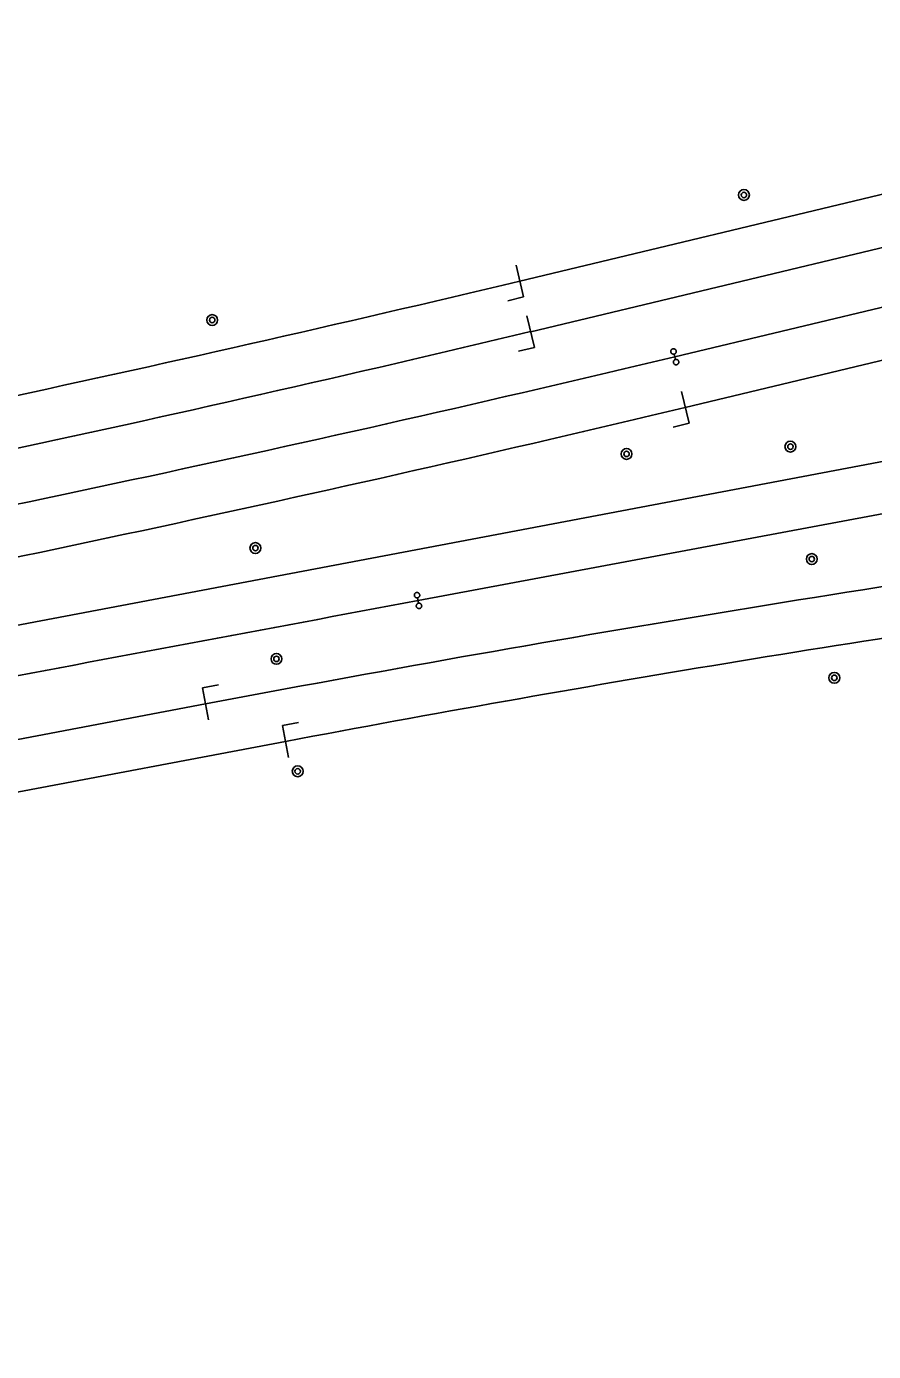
# Model space of a CAD drawing. Extents: x 6540402 to 6566579, y 5525343 to 5532423.
# Drawn here: x 6557705.3 to 6557783.1, y 5528660.5 to 5528782.2 of the extents above; entities that cross this region are included whole.
import ezdxf

# ---------------------------------------------------------------- set-up
doc = ezdxf.new("R2010")
doc.units = 0
for name, color, linetype in [('IR_ps_geometria', 7, 'Continuous'), ('TOR_PS_ODW-studnie betonowe', 7, 'Continuous'), ('TOR_PS_OPIS_T-symbole geometrii', 7, 'Continuous'), ('TOR_PS_T-tory projektowane', 7, 'Continuous')]:
    doc.layers.add(name, color=color, linetype=linetype)

msp = doc.modelspace()

# ---------------------------------------------------------------- linework, layer by layer
at = {"layer": 'IR_ps_geometria'}
for points in [[(6557764.84, 5528751.84), (6557764.9, 5528751.6), (6557764.93, 5528751.6), (6557764.97, 5528751.6), (6557765, 5528751.6), (6557765.03, 5528751.59), (6557765.06, 5528751.58), (6557765.09, 5528751.57), (6557765.12, 5528751.55), (6557765.14, 5528751.53), (6557765.16, 5528751.5), (6557765.18, 5528751.47), (6557765.19, 5528751.44), (6557765.2, 5528751.41), (6557765.21, 5528751.38), (6557765.21, 5528751.35), (6557765.21, 5528751.31), (6557765.2, 5528751.28), (6557765.19, 5528751.25), (6557765.17, 5528751.22), (6557765.15, 5528751.2), (6557765.13, 5528751.17), (6557765.11, 5528751.15), (6557765.08, 5528751.13), (6557765.05, 5528751.12), (6557765.02, 5528751.11), (6557764.99, 5528751.11), (6557764.95, 5528751.1), (6557764.92, 5528751.11), (6557764.89, 5528751.11), (6557764.86, 5528751.13), (6557764.83, 5528751.14), (6557764.8, 5528751.16), (6557764.78, 5528751.18), (6557764.76, 5528751.21), (6557764.74, 5528751.23), (6557764.73, 5528751.26), (6557764.72, 5528751.3), (6557764.71, 5528751.33), (6557764.71, 5528751.36), (6557764.71, 5528751.39), (6557764.72, 5528751.42), (6557764.73, 5528751.46), (6557764.75, 5528751.48), (6557764.77, 5528751.51), (6557764.79, 5528751.54), (6557764.81, 5528751.56), (6557764.84, 5528751.57), (6557764.87, 5528751.59), (6557764.9, 5528751.6), (6557764.78, 5528752.08), (6557764.75, 5528752.08), (6557764.72, 5528752.08), (6557764.69, 5528752.08), (6557764.66, 5528752.09), (6557764.62, 5528752.1), (6557764.6, 5528752.11), (6557764.57, 5528752.13), (6557764.55, 5528752.15), (6557764.52, 5528752.18), (6557764.51, 5528752.21), (6557764.49, 5528752.24), (6557764.48, 5528752.27), (6557764.48, 5528752.3), (6557764.48, 5528752.33), (6557764.48, 5528752.37), (6557764.49, 5528752.4), (6557764.5, 5528752.43), (6557764.51, 5528752.46), (6557764.53, 5528752.48), (6557764.55, 5528752.51), (6557764.58, 5528752.53), (6557764.61, 5528752.55), (6557764.64, 5528752.56), (6557764.67, 5528752.57), (6557764.7, 5528752.57), (6557764.73, 5528752.58), (6557764.77, 5528752.57), (6557764.8, 5528752.57), (6557764.83, 5528752.55), (6557764.86, 5528752.54), (6557764.88, 5528752.52), (6557764.91, 5528752.5), (6557764.93, 5528752.47), (6557764.95, 5528752.45), (6557764.96, 5528752.42), (6557764.97, 5528752.38), (6557764.98, 5528752.35), (6557764.98, 5528752.32), (6557764.97, 5528752.29), (6557764.97, 5528752.26), (6557764.96, 5528752.22), (6557764.94, 5528752.2), (6557764.92, 5528752.17), (6557764.9, 5528752.14), (6557764.87, 5528752.12), (6557764.85, 5528752.11), (6557764.82, 5528752.09), (6557764.78, 5528752.08)], [(6557764.84, 5528751.84), (6557764.9, 5528751.6), (6557764.93, 5528751.6), (6557764.97, 5528751.6), (6557765, 5528751.6), (6557765.03, 5528751.59), (6557765.06, 5528751.58), (6557765.09, 5528751.57), (6557765.12, 5528751.55), (6557765.14, 5528751.53), (6557765.16, 5528751.5), (6557765.18, 5528751.47), (6557765.19, 5528751.44), (6557765.2, 5528751.41), (6557765.21, 5528751.38), (6557765.21, 5528751.35), (6557765.21, 5528751.31), (6557765.2, 5528751.28), (6557765.19, 5528751.25), (6557765.17, 5528751.22), (6557765.15, 5528751.2), (6557765.13, 5528751.17), (6557765.11, 5528751.15), (6557765.08, 5528751.13), (6557765.05, 5528751.12), (6557765.02, 5528751.11), (6557764.99, 5528751.11), (6557764.95, 5528751.1), (6557764.92, 5528751.11), (6557764.89, 5528751.11), (6557764.86, 5528751.13), (6557764.83, 5528751.14), (6557764.8, 5528751.16), (6557764.78, 5528751.18), (6557764.76, 5528751.21), (6557764.74, 5528751.23), (6557764.73, 5528751.26), (6557764.72, 5528751.3), (6557764.71, 5528751.33), (6557764.71, 5528751.36), (6557764.71, 5528751.39), (6557764.72, 5528751.42), (6557764.73, 5528751.46), (6557764.75, 5528751.48), (6557764.77, 5528751.51), (6557764.79, 5528751.54), (6557764.81, 5528751.56), (6557764.84, 5528751.57), (6557764.87, 5528751.59), (6557764.9, 5528751.6), (6557764.78, 5528752.08), (6557764.75, 5528752.08), (6557764.72, 5528752.08), (6557764.69, 5528752.08), (6557764.66, 5528752.09), (6557764.62, 5528752.1), (6557764.6, 5528752.11), (6557764.57, 5528752.13), (6557764.55, 5528752.15), (6557764.52, 5528752.18), (6557764.51, 5528752.21), (6557764.49, 5528752.24), (6557764.48, 5528752.27), (6557764.48, 5528752.3), (6557764.48, 5528752.33), (6557764.48, 5528752.37), (6557764.49, 5528752.4), (6557764.5, 5528752.43), (6557764.51, 5528752.46), (6557764.53, 5528752.48), (6557764.55, 5528752.51), (6557764.58, 5528752.53), (6557764.61, 5528752.55), (6557764.64, 5528752.56), (6557764.67, 5528752.57), (6557764.7, 5528752.57), (6557764.73, 5528752.58), (6557764.77, 5528752.57), (6557764.8, 5528752.57), (6557764.83, 5528752.55), (6557764.86, 5528752.54), (6557764.88, 5528752.52), (6557764.91, 5528752.5), (6557764.93, 5528752.47), (6557764.95, 5528752.45), (6557764.96, 5528752.42), (6557764.97, 5528752.38), (6557764.98, 5528752.35), (6557764.98, 5528752.32), (6557764.97, 5528752.29), (6557764.97, 5528752.26), (6557764.96, 5528752.22), (6557764.94, 5528752.2), (6557764.92, 5528752.17), (6557764.9, 5528752.14), (6557764.87, 5528752.12), (6557764.85, 5528752.11), (6557764.82, 5528752.09), (6557764.78, 5528752.08)], [(6557764.84, 5528751.84), (6557764.9, 5528751.6), (6557764.93, 5528751.6), (6557764.97, 5528751.6), (6557765, 5528751.6), (6557765.03, 5528751.59), (6557765.06, 5528751.58), (6557765.09, 5528751.57), (6557765.12, 5528751.55), (6557765.14, 5528751.53), (6557765.16, 5528751.5), (6557765.18, 5528751.47), (6557765.19, 5528751.44), (6557765.2, 5528751.41), (6557765.21, 5528751.38), (6557765.21, 5528751.35), (6557765.21, 5528751.31), (6557765.2, 5528751.28), (6557765.19, 5528751.25), (6557765.17, 5528751.22), (6557765.15, 5528751.2), (6557765.13, 5528751.17), (6557765.11, 5528751.15), (6557765.08, 5528751.13), (6557765.05, 5528751.12), (6557765.02, 5528751.11), (6557764.99, 5528751.11), (6557764.95, 5528751.1), (6557764.92, 5528751.11), (6557764.89, 5528751.11), (6557764.86, 5528751.13), (6557764.83, 5528751.14), (6557764.8, 5528751.16), (6557764.78, 5528751.18), (6557764.76, 5528751.21), (6557764.74, 5528751.23), (6557764.73, 5528751.26), (6557764.72, 5528751.3), (6557764.71, 5528751.33), (6557764.71, 5528751.36), (6557764.71, 5528751.39), (6557764.72, 5528751.42), (6557764.73, 5528751.46), (6557764.75, 5528751.48), (6557764.77, 5528751.51), (6557764.79, 5528751.54), (6557764.81, 5528751.56), (6557764.84, 5528751.57), (6557764.87, 5528751.59), (6557764.9, 5528751.6), (6557764.78, 5528752.08), (6557764.75, 5528752.08), (6557764.72, 5528752.08), (6557764.69, 5528752.08), (6557764.66, 5528752.09), (6557764.62, 5528752.1), (6557764.6, 5528752.11), (6557764.57, 5528752.13), (6557764.55, 5528752.15), (6557764.52, 5528752.18), (6557764.51, 5528752.21), (6557764.49, 5528752.24), (6557764.48, 5528752.27), (6557764.48, 5528752.3), (6557764.48, 5528752.33), (6557764.48, 5528752.37), (6557764.49, 5528752.4), (6557764.5, 5528752.43), (6557764.51, 5528752.46), (6557764.53, 5528752.48), (6557764.55, 5528752.51), (6557764.58, 5528752.53), (6557764.61, 5528752.55), (6557764.64, 5528752.56), (6557764.67, 5528752.57), (6557764.7, 5528752.57), (6557764.73, 5528752.58), (6557764.77, 5528752.57), (6557764.8, 5528752.57), (6557764.83, 5528752.55), (6557764.86, 5528752.54), (6557764.88, 5528752.52), (6557764.91, 5528752.5), (6557764.93, 5528752.47), (6557764.95, 5528752.45), (6557764.96, 5528752.42), (6557764.97, 5528752.38), (6557764.98, 5528752.35), (6557764.98, 5528752.32), (6557764.97, 5528752.29), (6557764.97, 5528752.26), (6557764.96, 5528752.22), (6557764.94, 5528752.2), (6557764.92, 5528752.17), (6557764.9, 5528752.14), (6557764.87, 5528752.12), (6557764.85, 5528752.11), (6557764.82, 5528752.09), (6557764.78, 5528752.08)], [(6557741.27, 5528729.46), (6557741.31, 5528729.22), (6557741.35, 5528729.22), (6557741.38, 5528729.22), (6557741.41, 5528729.22), (6557741.44, 5528729.21), (6557741.47, 5528729.19), (6557741.5, 5528729.18), (6557741.53, 5528729.16), (6557741.55, 5528729.13), (6557741.57, 5528729.11), (6557741.58, 5528729.08), (6557741.6, 5528729.05), (6557741.6, 5528729.02), (6557741.61, 5528728.98), (6557741.61, 5528728.95), (6557741.6, 5528728.92), (6557741.59, 5528728.89), (6557741.58, 5528728.86), (6557741.56, 5528728.83), (6557741.54, 5528728.8), (6557741.52, 5528728.78), (6557741.5, 5528728.76), (6557741.47, 5528728.75), (6557741.44, 5528728.73), (6557741.4, 5528728.73), (6557741.37, 5528728.72), (6557741.34, 5528728.72), (6557741.31, 5528728.73), (6557741.28, 5528728.74), (6557741.25, 5528728.75), (6557741.22, 5528728.77), (6557741.19, 5528728.79), (6557741.17, 5528728.81), (6557741.15, 5528728.83), (6557741.13, 5528728.86), (6557741.12, 5528728.89), (6557741.11, 5528728.93), (6557741.11, 5528728.96), (6557741.11, 5528728.99), (6557741.11, 5528729.02), (6557741.12, 5528729.05), (6557741.14, 5528729.08), (6557741.15, 5528729.11), (6557741.17, 5528729.14), (6557741.2, 5528729.16), (6557741.22, 5528729.18), (6557741.25, 5528729.2), (6557741.28, 5528729.21), (6557741.31, 5528729.22), (6557741.22, 5528729.71), (6557741.19, 5528729.7), (6557741.16, 5528729.71), (6557741.12, 5528729.71), (6557741.09, 5528729.72), (6557741.06, 5528729.73), (6557741.03, 5528729.75), (6557741.01, 5528729.77), (6557740.99, 5528729.79), (6557740.97, 5528729.82), (6557740.95, 5528729.85), (6557740.94, 5528729.88), (6557740.93, 5528729.91), (6557740.93, 5528729.94), (6557740.93, 5528729.97), (6557740.93, 5528730.01), (6557740.94, 5528730.04), (6557740.95, 5528730.07), (6557740.97, 5528730.1), (6557740.99, 5528730.12), (6557741.01, 5528730.14), (6557741.04, 5528730.16), (6557741.07, 5528730.18), (6557741.1, 5528730.19), (6557741.13, 5528730.2), (6557741.16, 5528730.2), (6557741.19, 5528730.2), (6557741.23, 5528730.2), (6557741.26, 5528730.19), (6557741.29, 5528730.18), (6557741.32, 5528730.16), (6557741.34, 5528730.14), (6557741.36, 5528730.12), (6557741.38, 5528730.09), (6557741.4, 5528730.06), (6557741.41, 5528730.03), (6557741.42, 5528730), (6557741.42, 5528729.97), (6557741.42, 5528729.94), (6557741.42, 5528729.9), (6557741.41, 5528729.87), (6557741.4, 5528729.84), (6557741.38, 5528729.81), (6557741.36, 5528729.79), (6557741.34, 5528729.76), (6557741.31, 5528729.74), (6557741.28, 5528729.73), (6557741.25, 5528729.72), (6557741.22, 5528729.71)], [(6557741.27, 5528729.46), (6557741.31, 5528729.22), (6557741.35, 5528729.22), (6557741.38, 5528729.22), (6557741.41, 5528729.22), (6557741.44, 5528729.21), (6557741.47, 5528729.19), (6557741.5, 5528729.18), (6557741.53, 5528729.16), (6557741.55, 5528729.13), (6557741.57, 5528729.11), (6557741.58, 5528729.08), (6557741.6, 5528729.05), (6557741.6, 5528729.02), (6557741.61, 5528728.98), (6557741.61, 5528728.95), (6557741.6, 5528728.92), (6557741.59, 5528728.89), (6557741.58, 5528728.86), (6557741.56, 5528728.83), (6557741.54, 5528728.8), (6557741.52, 5528728.78), (6557741.5, 5528728.76), (6557741.47, 5528728.75), (6557741.44, 5528728.73), (6557741.4, 5528728.73), (6557741.37, 5528728.72), (6557741.34, 5528728.72), (6557741.31, 5528728.73), (6557741.28, 5528728.74), (6557741.25, 5528728.75), (6557741.22, 5528728.77), (6557741.19, 5528728.79), (6557741.17, 5528728.81), (6557741.15, 5528728.83), (6557741.13, 5528728.86), (6557741.12, 5528728.89), (6557741.11, 5528728.93), (6557741.11, 5528728.96), (6557741.11, 5528728.99), (6557741.11, 5528729.02), (6557741.12, 5528729.05), (6557741.14, 5528729.08), (6557741.15, 5528729.11), (6557741.17, 5528729.14), (6557741.2, 5528729.16), (6557741.22, 5528729.18), (6557741.25, 5528729.2), (6557741.28, 5528729.21), (6557741.31, 5528729.22), (6557741.22, 5528729.71), (6557741.19, 5528729.7), (6557741.16, 5528729.71), (6557741.12, 5528729.71), (6557741.09, 5528729.72), (6557741.06, 5528729.73), (6557741.03, 5528729.75), (6557741.01, 5528729.77), (6557740.99, 5528729.79), (6557740.97, 5528729.82), (6557740.95, 5528729.85), (6557740.94, 5528729.88), (6557740.93, 5528729.91), (6557740.93, 5528729.94), (6557740.93, 5528729.97), (6557740.93, 5528730.01), (6557740.94, 5528730.04), (6557740.95, 5528730.07), (6557740.97, 5528730.1), (6557740.99, 5528730.12), (6557741.01, 5528730.14), (6557741.04, 5528730.16), (6557741.07, 5528730.18), (6557741.1, 5528730.19), (6557741.13, 5528730.2), (6557741.16, 5528730.2), (6557741.19, 5528730.2), (6557741.23, 5528730.2), (6557741.26, 5528730.19), (6557741.29, 5528730.18), (6557741.32, 5528730.16), (6557741.34, 5528730.14), (6557741.36, 5528730.12), (6557741.38, 5528730.09), (6557741.4, 5528730.06), (6557741.41, 5528730.03), (6557741.42, 5528730), (6557741.42, 5528729.97), (6557741.42, 5528729.94), (6557741.42, 5528729.9), (6557741.41, 5528729.87), (6557741.4, 5528729.84), (6557741.38, 5528729.81), (6557741.36, 5528729.79), (6557741.34, 5528729.76), (6557741.31, 5528729.74), (6557741.28, 5528729.73), (6557741.25, 5528729.72), (6557741.22, 5528729.71)], [(6557741.27, 5528729.46), (6557741.31, 5528729.22), (6557741.35, 5528729.22), (6557741.38, 5528729.22), (6557741.41, 5528729.22), (6557741.44, 5528729.21), (6557741.47, 5528729.19), (6557741.5, 5528729.18), (6557741.53, 5528729.16), (6557741.55, 5528729.13), (6557741.57, 5528729.11), (6557741.58, 5528729.08), (6557741.6, 5528729.05), (6557741.6, 5528729.02), (6557741.61, 5528728.98), (6557741.61, 5528728.95), (6557741.6, 5528728.92), (6557741.59, 5528728.89), (6557741.58, 5528728.86), (6557741.56, 5528728.83), (6557741.54, 5528728.8), (6557741.52, 5528728.78), (6557741.5, 5528728.76), (6557741.47, 5528728.75), (6557741.44, 5528728.73), (6557741.4, 5528728.73), (6557741.37, 5528728.72), (6557741.34, 5528728.72), (6557741.31, 5528728.73), (6557741.28, 5528728.74), (6557741.25, 5528728.75), (6557741.22, 5528728.77), (6557741.19, 5528728.79), (6557741.17, 5528728.81), (6557741.15, 5528728.83), (6557741.13, 5528728.86), (6557741.12, 5528728.89), (6557741.11, 5528728.93), (6557741.11, 5528728.96), (6557741.11, 5528728.99), (6557741.11, 5528729.02), (6557741.12, 5528729.05), (6557741.14, 5528729.08), (6557741.15, 5528729.11), (6557741.17, 5528729.14), (6557741.2, 5528729.16), (6557741.22, 5528729.18), (6557741.25, 5528729.2), (6557741.28, 5528729.21), (6557741.31, 5528729.22), (6557741.22, 5528729.71), (6557741.19, 5528729.7), (6557741.16, 5528729.71), (6557741.12, 5528729.71), (6557741.09, 5528729.72), (6557741.06, 5528729.73), (6557741.03, 5528729.75), (6557741.01, 5528729.77), (6557740.99, 5528729.79), (6557740.97, 5528729.82), (6557740.95, 5528729.85), (6557740.94, 5528729.88), (6557740.93, 5528729.91), (6557740.93, 5528729.94), (6557740.93, 5528729.97), (6557740.93, 5528730.01), (6557740.94, 5528730.04), (6557740.95, 5528730.07), (6557740.97, 5528730.1), (6557740.99, 5528730.12), (6557741.01, 5528730.14), (6557741.04, 5528730.16), (6557741.07, 5528730.18), (6557741.1, 5528730.19), (6557741.13, 5528730.2), (6557741.16, 5528730.2), (6557741.19, 5528730.2), (6557741.23, 5528730.2), (6557741.26, 5528730.19), (6557741.29, 5528730.18), (6557741.32, 5528730.16), (6557741.34, 5528730.14), (6557741.36, 5528730.12), (6557741.38, 5528730.09), (6557741.4, 5528730.06), (6557741.41, 5528730.03), (6557741.42, 5528730), (6557741.42, 5528729.97), (6557741.42, 5528729.94), (6557741.42, 5528729.9), (6557741.41, 5528729.87), (6557741.4, 5528729.84), (6557741.38, 5528729.81), (6557741.36, 5528729.79), (6557741.34, 5528729.76), (6557741.31, 5528729.74), (6557741.28, 5528729.73), (6557741.25, 5528729.72), (6557741.22, 5528729.71)], [(6557741.27, 5528729.46), (6557741.31, 5528729.22), (6557741.35, 5528729.22), (6557741.38, 5528729.22), (6557741.41, 5528729.22), (6557741.44, 5528729.21), (6557741.47, 5528729.19), (6557741.5, 5528729.18), (6557741.53, 5528729.16), (6557741.55, 5528729.13), (6557741.57, 5528729.11), (6557741.58, 5528729.08), (6557741.6, 5528729.05), (6557741.6, 5528729.02), (6557741.61, 5528728.98), (6557741.61, 5528728.95), (6557741.6, 5528728.92), (6557741.59, 5528728.89), (6557741.58, 5528728.86), (6557741.56, 5528728.83), (6557741.54, 5528728.8), (6557741.52, 5528728.78), (6557741.5, 5528728.76), (6557741.47, 5528728.75), (6557741.44, 5528728.73), (6557741.4, 5528728.73), (6557741.37, 5528728.72), (6557741.34, 5528728.72), (6557741.31, 5528728.73), (6557741.28, 5528728.74), (6557741.25, 5528728.75), (6557741.22, 5528728.77), (6557741.19, 5528728.79), (6557741.17, 5528728.81), (6557741.15, 5528728.83), (6557741.13, 5528728.86), (6557741.12, 5528728.89), (6557741.11, 5528728.93), (6557741.11, 5528728.96), (6557741.11, 5528728.99), (6557741.11, 5528729.02), (6557741.12, 5528729.05), (6557741.14, 5528729.08), (6557741.15, 5528729.11), (6557741.17, 5528729.14), (6557741.2, 5528729.16), (6557741.22, 5528729.18), (6557741.25, 5528729.2), (6557741.28, 5528729.21), (6557741.31, 5528729.22), (6557741.22, 5528729.71), (6557741.19, 5528729.7), (6557741.16, 5528729.71), (6557741.12, 5528729.71), (6557741.09, 5528729.72), (6557741.06, 5528729.73), (6557741.03, 5528729.75), (6557741.01, 5528729.77), (6557740.99, 5528729.79), (6557740.97, 5528729.82), (6557740.95, 5528729.85), (6557740.94, 5528729.88), (6557740.93, 5528729.91), (6557740.93, 5528729.94), (6557740.93, 5528729.97), (6557740.93, 5528730.01), (6557740.94, 5528730.04), (6557740.95, 5528730.07), (6557740.97, 5528730.1), (6557740.99, 5528730.12), (6557741.01, 5528730.14), (6557741.04, 5528730.16), (6557741.07, 5528730.18), (6557741.1, 5528730.19), (6557741.13, 5528730.2), (6557741.16, 5528730.2), (6557741.19, 5528730.2), (6557741.23, 5528730.2), (6557741.26, 5528730.19), (6557741.29, 5528730.18), (6557741.32, 5528730.16), (6557741.34, 5528730.14), (6557741.36, 5528730.12), (6557741.38, 5528730.09), (6557741.4, 5528730.06), (6557741.41, 5528730.03), (6557741.42, 5528730), (6557741.42, 5528729.97), (6557741.42, 5528729.94), (6557741.42, 5528729.9), (6557741.41, 5528729.87), (6557741.4, 5528729.84), (6557741.38, 5528729.81), (6557741.36, 5528729.79), (6557741.34, 5528729.76), (6557741.31, 5528729.74), (6557741.28, 5528729.73), (6557741.25, 5528729.72), (6557741.22, 5528729.71)]]:
    msp.add_lwpolyline(points, close=True, dxfattribs=at)
at = {"layer": 'TOR_PS_ODW-studnie betonowe'}
for centre, radius in [((6557771.19, 5528766.69), 0.5), ((6557771.19, 5528766.69), 0.25), ((6557722.37, 5528755.21), 0.5), ((6557722.37, 5528755.21), 0.25), ((6557775.46, 5528743.59), 0.5), ((6557775.46, 5528743.59), 0.25), ((6557760.41, 5528742.92), 0.5), ((6557760.41, 5528742.92), 0.25), ((6557726.34, 5528734.28), 0.5), ((6557726.34, 5528734.28), 0.25), ((6557777.42, 5528733.27), 0.5), ((6557777.42, 5528733.27), 0.25), ((6557728.27, 5528724.11), 0.5), ((6557728.27, 5528724.11), 0.25), ((6557779.49, 5528722.37), 0.5), ((6557779.49, 5528722.37), 0.25), ((6557730.22, 5528713.79), 0.5), ((6557730.22, 5528713.79), 0.25)]:
    msp.add_circle(centre, radius, dxfattribs=at)
at = {"layer": 'TOR_PS_OPIS_T-symbole geometrii'}
for p, q in [((6557750.27, 5528760.25), (6557750.96, 5528757.33)), ((6557750.96, 5528757.33), (6557749.5, 5528756.98)), ((6557751.26, 5528755.6), (6557751.96, 5528752.68)), ((6557751.96, 5528752.68), (6557750.5, 5528752.34)), ((6557765.45, 5528748.65), (6557766.15, 5528745.73)), ((6557766.15, 5528745.73), (6557764.69, 5528745.38)), ((6557721.47, 5528721.45), (6557722.94, 5528721.73)), ((6557722.03, 5528718.5), (6557721.47, 5528721.45)), ((6557728.81, 5528718), (6557730.28, 5528718.28)), ((6557729.37, 5528715.06), (6557728.81, 5528718))]:
    msp.add_line(p, q, dxfattribs=at)
at = {"layer": 'TOR_PS_T-tory projektowane'}
for p, q in [((6558571.55, 5528891.54), (6557352.88, 5528660.54)), ((6557837.47, 5528779.56), (6557750.61, 5528758.79)), ((6557838.47, 5528774.91), (6557751.61, 5528754.14)), ((6557821.77, 5528765.47), (6557764.84, 5528751.84)), ((6557813.51, 5528758.61), (6557765.8, 5528747.19)), ((6557808.31, 5528741.99), (6557741.27, 5528729.46)), ((6557721.75, 5528719.97), (6557571.21, 5528691.44)), ((6557729.09, 5528716.53), (6557703.48, 5528711.68))]:
    msp.add_line(p, q, dxfattribs=at)
for centre, radius, start, end in [((6557250.66, 5530849.85), 2150, 280.73324, 283.44657), ((6557251.65, 5530845.21), 2150, 280.73325, 283.44658), ((6557264.41, 5530842.79), 2150, 280.73324, 283.45958), ((6557265.37, 5530838.14), 2150, 280.73324, 283.45943), ((6558094.22, 5526754.96), 2000, 97.99328, 100.73324), ((6563793.58, 5496340.08), 32950, 100.584285, 100.733239), ((6558049.42, 5527026.62), 1720, 97.99771, 100.73324)]:
    msp.add_arc(centre, radius, start, end, dxfattribs=at)

doc.saveas('drawing.dxf')
